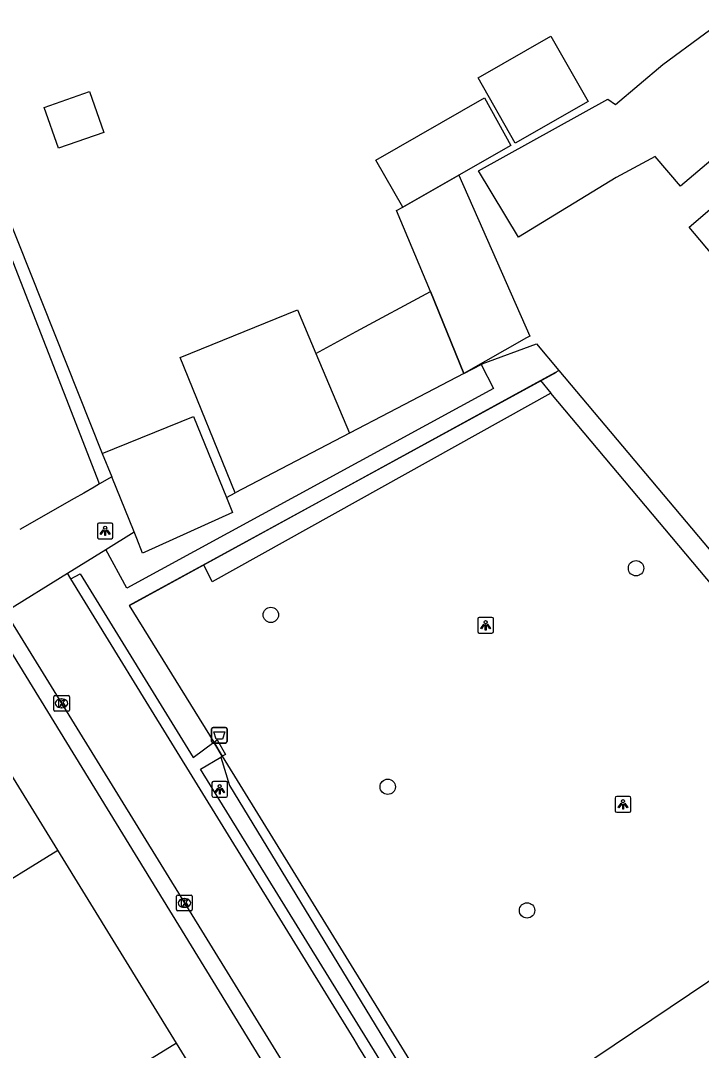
# Model space of a CAD drawing. Extents: x 160379 to 161131, y 383940 to 384849.
# Drawn here: x 160620 to 160663.4, y 384399.6 to 384465.3 of the extents above; entities that cross this region are included whole.
import ezdxf

# ---------------------------------------------------------------- set-up
doc = ezdxf.new("R2010")
doc.units = 0
for name, color, linetype in [('IMGEO_Afvalbak', 7, 'Continuous'), ('IMGEO_Boom', 7, 'Continuous'), ('IMGEO_Groenvoorziening', 7, 'Continuous'), ('IMGEO_Haag', 7, 'Continuous'), ('IMGEO_Hek', 7, 'Continuous'), ('IMGEO_Kolk', 7, 'Continuous'), ('IMGEO_Lichtpunt', 7, 'Continuous'), ('IMGEO_Pand', 7, 'Continuous'), ('IMGEO_Pand_vergunning_verleend', 7, 'Continuous'), ('IMGEO_Rijbaan_lokaal_open', 7, 'Continuous'), ('IMGEO_Voetpad_open', 7, 'Continuous')]:
    doc.layers.add(name, color=color, linetype=linetype)

msp = doc.modelspace()

# ---------------------------------------------------------------- linework, layer by layer
at = {"layer": 'IMGEO_Afvalbak'}
for p, q in [((160632.157, 384419.275), (160632.157, 384420.075)), ((160632.157, 384420.075), (160632.157, 384419.275)), ((160632.257, 384420.175), (160633.047, 384420.175)), ((160633.047, 384420.175), (160632.257, 384420.175)), ((160633.147, 384420.075), (160633.147, 384419.275)), ((160633.147, 384419.275), (160633.147, 384420.075)), ((160633.047, 384419.175), (160632.257, 384419.175)), ((160632.257, 384419.175), (160633.047, 384419.175))]:
    msp.add_line(p, q, dxfattribs=at)
msp.add_lwpolyline([(160632.3, 384419.889), (160633.004, 384419.889), (160632.855, 384419.419), (160632.449, 384419.419), (160632.3, 384419.889)], dxfattribs=at)
for centre, start, end in [((160632.257, 384420.075), 90, 180), ((160632.257, 384420.075), 90, 180), ((160633.047, 384420.075), 0, 90), ((160633.047, 384420.075), 360, 90), ((160632.257, 384419.275), 180, 270), ((160632.257, 384419.275), 180, 270), ((160633.047, 384419.275), 270, 0), ((160633.047, 384419.275), 270, 0)]:
    msp.add_arc(centre, 0.1, start, end, dxfattribs=at)
at = {"layer": 'IMGEO_Boom'}
for centre in [(160659.227, 384430.325), (160635.935, 384427.351), (160643.391, 384416.385), (160652.276, 384408.5)]:
    msp.add_circle(centre, 0.489, dxfattribs=at)
at = {"layer": 'IMGEO_Groenvoorziening'}
for points in [[(160649.344, 384443.329), (160649.41, 384443.363), (160652.882, 384444.633), (160654.309, 384442.937)], [(160653.143, 384442.299), (160654.309, 384442.937)], [(160654.309, 384442.937), (160666.493, 384428.458), (160683.532, 384408.379)], [(160682.198, 384407.679), (160653.784, 384441.486)], [(160632.313, 384419.235), (160626.927, 384427.953), (160629.183, 384429.187), (160631.672, 384430.549)], [(160632.747, 384418.284), (160633.302, 384416.464), (160645.921, 384395.725)], [(160632.828, 384418.332), (160646.521, 384396.113)], [(160648.162, 384393.415), (160665.042, 384404.776), (160668.684, 384404.853)]]:
    msp.add_lwpolyline(points, dxfattribs=at)
at = {"layer": 'IMGEO_Haag'}
for points in [[(160631.672, 384430.549), (160653.143, 384442.299)], [(160653.143, 384442.299), (160653.784, 384441.486)], [(160653.784, 384441.486), (160632.195, 384429.469), (160631.672, 384430.549)]]:
    msp.add_lwpolyline(points, dxfattribs=at)
at = {"layer": 'IMGEO_Hek'}
for points in [[(160654.141, 384442.81), (160626.892, 384427.959), (160632.296, 384419.223)], [(160632.296, 384419.223), (160632.828, 384418.332)], [(160632.828, 384418.332), (160646.521, 384396.113)]]:
    msp.add_lwpolyline(points, dxfattribs=at)
at = {"layer": 'IMGEO_Kolk'}
for p, q in [((160622.085, 384421.282), (160622.085, 384422.134)), ((160622.16, 384422.208), (160623.012, 384422.208)), ((160622.573, 384421.988), (160622.598, 384421.988)), ((160623.086, 384422.134), (160623.086, 384421.282)), ((160623.012, 384421.208), (160622.16, 384421.208)), ((160622.596, 384421.428), (160622.571, 384421.428)), ((160629.927, 384408.552), (160629.927, 384409.404)), ((160630.002, 384409.478), (160630.854, 384409.478)), ((160630.415, 384409.258), (160630.44, 384409.258)), ((160630.928, 384409.404), (160630.928, 384408.552)), ((160630.438, 384408.698), (160630.413, 384408.698)), ((160630.854, 384408.478), (160630.002, 384408.478))]:
    msp.add_line(p, q, dxfattribs=at)
for points in [[(160622.085, 384421.282), (160622.085, 384422.134)], [(160622.16, 384422.208), (160623.012, 384422.208)], [(160622.406, 384421.908), (160622.529, 384421.908), (160622.529, 384421.757), (160622.659, 384421.908), (160622.823, 384421.908), (160622.677, 384421.757), (160622.83, 384421.508), (160622.678, 384421.508), (160622.593, 384421.672), (160622.529, 384421.605), (160622.529, 384421.508), (160622.406, 384421.508), (160622.406, 384421.908)], [(160623.086, 384422.134), (160623.086, 384421.282)], [(160623.012, 384421.208), (160622.16, 384421.208)], [(160629.927, 384408.552), (160629.927, 384409.404)], [(160630.002, 384409.478), (160630.854, 384409.478)], [(160630.928, 384409.404), (160630.928, 384408.552)], [(160630.248, 384409.178), (160630.371, 384409.178), (160630.371, 384409.027), (160630.501, 384409.178), (160630.665, 384409.178), (160630.519, 384409.027), (160630.672, 384408.778), (160630.52, 384408.778), (160630.435, 384408.942), (160630.371, 384408.875), (160630.371, 384408.778), (160630.248, 384408.778), (160630.248, 384409.178)], [(160630.854, 384408.478), (160630.002, 384408.478)]]:
    msp.add_lwpolyline(points, dxfattribs=at)
for centre, start, end in [((160622.162, 384422.132), 91.55205, 178.44795), ((160622.162, 384422.132), 91.55205, 178.44795), ((160623.01, 384422.132), 1.55205, 88.44795), ((160623.01, 384422.132), 1.55205, 88.44795), ((160622.162, 384421.284), 181.55205, 268.44795), ((160622.162, 384421.284), 181.55205, 268.44795), ((160623.01, 384421.284), 271.55205, 358.44795), ((160623.01, 384421.284), 271.55205, 358.44795), ((160630.004, 384409.402), 91.55205, 178.44795), ((160630.004, 384409.402), 91.55205, 178.44795), ((160630.852, 384409.402), 1.55205, 88.44795), ((160630.852, 384409.402), 1.55205, 88.44795), ((160630.004, 384408.554), 181.55205, 268.44795), ((160630.004, 384408.554), 181.55205, 268.44795), ((160630.852, 384408.554), 271.55205, 358.44795), ((160630.852, 384408.554), 271.55205, 358.44795)]:
    msp.add_arc(centre, 0.0765, start, end, dxfattribs=at)
for centre, major_axis, ratio, start_param, end_param in [((160622.572, 384421.708), (-0.387, 0.002), 0.722429, 4.712389, 7.853982), ((160622.597, 384421.708), (-0.39, 0.002), 0.717154, 1.570796, 4.712389), ((160630.414, 384408.978), (-0.387, 0.002), 0.722429, 4.712389, 7.853982), ((160630.439, 384408.978), (-0.39, 0.002), 0.717154, 1.570796, 4.712389)]:
    msp.add_ellipse(centre, major_axis=major_axis, ratio=ratio, start_param=start_param, end_param=end_param, dxfattribs=at)
at = {"layer": 'IMGEO_Lichtpunt'}
for p, q in [((160624.871, 384433.113), (160624.871, 384432.306)), ((160624.871, 384433.113), (160624.871, 384432.306)), ((160625.773, 384433.208), (160624.965, 384433.208)), ((160625.773, 384433.208), (160624.965, 384433.208)), ((160625.867, 384432.306), (160625.867, 384433.113)), ((160625.867, 384432.306), (160625.867, 384433.113)), ((160624.965, 384432.212), (160625.773, 384432.212)), ((160624.965, 384432.212), (160625.773, 384432.212)), ((160649.137, 384427.092), (160649.137, 384426.285)), ((160649.137, 384427.092), (160649.137, 384426.285)), ((160650.039, 384427.187), (160649.231, 384427.187)), ((160650.039, 384427.187), (160649.231, 384427.187)), ((160650.133, 384426.285), (160650.133, 384427.092)), ((160650.133, 384426.285), (160650.133, 384427.092)), ((160649.231, 384426.191), (160650.039, 384426.191)), ((160649.231, 384426.191), (160650.039, 384426.191)), ((160632.179, 384416.629), (160632.179, 384415.822)), ((160632.179, 384416.629), (160632.179, 384415.822)), ((160633.081, 384416.724), (160632.273, 384416.724)), ((160633.081, 384416.724), (160632.273, 384416.724)), ((160633.175, 384415.822), (160633.175, 384416.629)), ((160633.175, 384415.822), (160633.175, 384416.629)), ((160632.273, 384415.728), (160633.081, 384415.728)), ((160632.273, 384415.728), (160633.081, 384415.728)), ((160657.9, 384415.669), (160657.9, 384414.862)), ((160657.9, 384415.669), (160657.9, 384414.862)), ((160658.802, 384415.764), (160657.994, 384415.764)), ((160658.802, 384415.764), (160657.994, 384415.764)), ((160658.896, 384414.862), (160658.896, 384415.669)), ((160658.896, 384414.862), (160658.896, 384415.669)), ((160657.994, 384414.768), (160658.802, 384414.768)), ((160657.994, 384414.768), (160658.802, 384414.768))]:
    msp.add_line(p, q, dxfattribs=at)
for points in [[(160625.245, 384432.777), (160625.284, 384432.749), (160625.096, 384432.487), (160625.058, 384432.514), (160625.245, 384432.777)], [(160625.347, 384432.729), (160625.394, 384432.729), (160625.394, 384432.407), (160625.347, 384432.407), (160625.347, 384432.729)], [(160625.457, 384432.749), (160625.495, 384432.776), (160625.682, 384432.514), (160625.643, 384432.486), (160625.457, 384432.749)], [(160649.511, 384426.756), (160649.55, 384426.728), (160649.362, 384426.466), (160649.324, 384426.493), (160649.511, 384426.756)], [(160649.613, 384426.708), (160649.66, 384426.708), (160649.66, 384426.386), (160649.613, 384426.386), (160649.613, 384426.708)], [(160649.723, 384426.728), (160649.761, 384426.755), (160649.948, 384426.493), (160649.909, 384426.465), (160649.723, 384426.728)], [(160632.553, 384416.293), (160632.592, 384416.265), (160632.404, 384416.003), (160632.366, 384416.03), (160632.553, 384416.293)], [(160632.655, 384416.245), (160632.702, 384416.245), (160632.702, 384415.923), (160632.655, 384415.923), (160632.655, 384416.245)], [(160632.765, 384416.265), (160632.803, 384416.292), (160632.99, 384416.03), (160632.951, 384416.002), (160632.765, 384416.265)], [(160658.274, 384415.333), (160658.313, 384415.305), (160658.125, 384415.043), (160658.087, 384415.07), (160658.274, 384415.333)], [(160658.376, 384415.285), (160658.423, 384415.285), (160658.423, 384414.963), (160658.376, 384414.963), (160658.376, 384415.285)], [(160658.486, 384415.305), (160658.524, 384415.332), (160658.711, 384415.07), (160658.672, 384415.042), (160658.486, 384415.305)]]:
    msp.add_lwpolyline(points, dxfattribs=at)
for centre in [(160625.37, 384432.911), (160649.636, 384426.89), (160632.678, 384416.427), (160658.399, 384415.467)]:
    msp.add_circle(centre, 0.0994, dxfattribs=at)
for centre, start, end in [((160624.965, 384433.113), 90, 180), ((160624.965, 384433.113), 90, 180), ((160625.773, 384433.113), 0, 90), ((160625.773, 384433.113), 0, 90), ((160624.965, 384432.306), 180, 270), ((160624.965, 384432.306), 180, 270), ((160625.773, 384432.306), 270, 0), ((160625.773, 384432.306), 270, 360), ((160649.231, 384427.092), 90, 180), ((160649.231, 384427.092), 90, 180), ((160650.039, 384427.092), 0, 90), ((160650.039, 384427.092), 0, 90), ((160649.231, 384426.285), 180, 270), ((160649.231, 384426.285), 180, 270), ((160650.039, 384426.285), 270, 0), ((160650.039, 384426.285), 270, 360), ((160632.273, 384416.629), 90, 180), ((160632.273, 384416.629), 90, 180), ((160633.081, 384416.629), 0, 90), ((160633.081, 384416.629), 0, 90), ((160632.273, 384415.822), 180, 270), ((160632.273, 384415.822), 180, 270), ((160633.081, 384415.822), 270, 0), ((160633.081, 384415.822), 270, 360), ((160657.994, 384415.669), 90, 180), ((160657.994, 384415.669), 90, 180), ((160658.802, 384415.669), 0, 90), ((160658.802, 384415.669), 0, 90), ((160657.994, 384414.862), 180, 270), ((160657.994, 384414.862), 180, 270), ((160658.802, 384414.862), 270, 0), ((160658.802, 384414.862), 270, 360)]:
    msp.add_arc(centre, 0.0946, start, end, dxfattribs=at)
at = {"layer": 'IMGEO_Pand'}
for points in [[(160671.932, 384460.062), (160671.647, 384460.399), (160672.102, 384460.784), (160670.918, 384462.184), (160662.057, 384454.694), (160660.45, 384456.594), (160657.971, 384455.246), (160651.724, 384451.438), (160649.186, 384455.685), (160657.427, 384460.252), (160657.917, 384459.914), (160660.927, 384462.459), (160666.262, 384466.368), (160666.059, 384466.608)], [(160651.527, 384457.449), (160649.15, 384461.606), (160653.799, 384464.263), (160656.176, 384460.106), (160651.527, 384457.449)], [(160622.383, 384457.116), (160621.477, 384459.719), (160624.379, 384460.729), (160625.285, 384458.126), (160622.383, 384457.116)], [(160644.354, 384453.348), (160642.632, 384456.36), (160649.568, 384460.325), (160651.253, 384457.292), (160644.354, 384453.348)], [(160666.579, 384447.388), (160662.617, 384452.073), (160671.932, 384460.062)], [(160638.81, 384444.03), (160641.381, 384445.422), (160646.111, 384447.981), (160648.235, 384442.748)], [(160633.668, 384435.135), (160630.161, 384443.778), (160637.636, 384446.812), (160638.81, 384444.03)], [(160638.81, 384444.03), (160640.956, 384438.944)], [(160648.235, 384442.748), (160643.476, 384440.261), (160640.956, 384438.944)], [(160625.18, 384437.642), (160631.01, 384440.013), (160633.11, 384434.844)], [(160640.956, 384438.944), (160633.668, 384435.135)], [(160625.18, 384437.642), (160625.787, 384436.147)], [(160627.214, 384432.638), (160625.787, 384436.147)], [(160633.11, 384434.844), (160633.5, 384433.885), (160627.897, 384431.356), (160627.76, 384431.294), (160627.381, 384432.226), (160627.214, 384432.638)], [(160622.343, 384412.334), (160614.634, 384424.849)], [(160612.432, 384406.229), (160622.343, 384412.334)], [(160629.92, 384400.031), (160622.343, 384412.334)], [(160629.92, 384400.031), (160620.015, 384393.93)], [(160637.594, 384387.572), (160629.92, 384400.031)]]:
    msp.add_lwpolyline(points, dxfattribs=at)
at = {"layer": 'IMGEO_Pand_vergunning_verleend'}
msp.add_lwpolyline([(160643.943, 384453.151), (160644.354, 384453.348), (160647.933, 384455.39), (160652.451, 384445.132), (160652.243, 384445.014), (160648.235, 384442.748), (160646.111, 384447.981), (160643.943, 384453.151)], dxfattribs=at)
at = {"layer": 'IMGEO_Rijbaan_lokaal_open'}
for points in [[(160625.012, 384435.703), (160622.73, 384441.551), (160618.364, 384452.741), (160611.288, 384464.731), (160606.501, 384472.146), (160606.297, 384472.463), (160605.034, 384486.295)], [(160625.012, 384435.703), (160624.664, 384435.504), (160623.999, 384435.123), (160623.387, 384434.772), (160619.936, 384432.793)], [(160618.989, 384427.545), (160622.962, 384430.005)], [(160623.179, 384429.653), (160622.962, 384430.005)], [(160646.617, 384391.545), (160642.764, 384397.81), (160641.557, 384399.772), (160641.242, 384400.285), (160627.993, 384421.826), (160623.179, 384429.653)], [(160618.989, 384427.545), (160641.95, 384390.271), (160641.011, 384389.692)]]:
    msp.add_lwpolyline(points, dxfattribs=at)
at = {"layer": 'IMGEO_Voetpad_open'}
for points in [[(160607.092, 384473.321), (160607.17, 384472.483), (160611.834, 384465.049), (160619.057, 384453.035), (160625.18, 384437.642)], [(160649.344, 384443.329), (160650.128, 384441.788), (160626.747, 384429.045), (160625.415, 384431.524)], [(160648.235, 384442.748), (160649.344, 384443.329)], [(160625.787, 384436.147), (160625.012, 384435.703)], [(160633.11, 384434.844), (160633.668, 384435.135)], [(160625.415, 384431.524), (160627.214, 384432.638)], [(160622.962, 384430.005), (160625.415, 384431.524)], [(160623.179, 384429.653), (160623.784, 384429.969), (160630.977, 384418.263), (160632.296, 384419.223)], [(160641.011, 384389.692), (160618.115, 384427.004)], [(160632.296, 384419.223), (160632.313, 384419.235)], [(160632.828, 384418.332), (160632.296, 384419.223)], [(160632.313, 384419.235), (160632.508, 384419.378), (160633.034, 384418.455), (160632.828, 384418.332)], [(160645.184, 384395.247), (160631.453, 384417.513), (160632.747, 384418.284)], [(160632.747, 384418.284), (160632.828, 384418.332)]]:
    msp.add_lwpolyline(points, dxfattribs=at)

doc.saveas('drawing.dxf')
